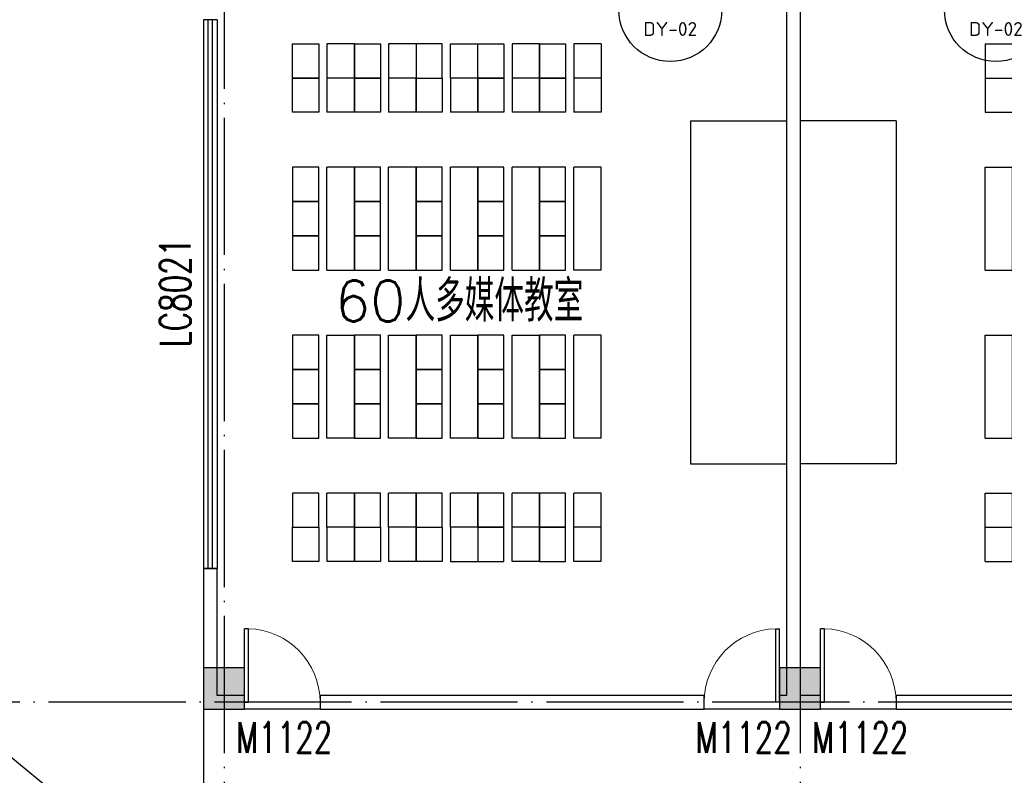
# Model space of a CAD drawing. Extents: x 1779708 to 7299578, y -1121471 to 88434.
# Tile 325 of 656: x 4631186 to 4645546, y -1049008 to -1037993. Entities that reach past the tile are written whole.
import ezdxf
from ezdxf.enums import TextEntityAlignment as Align

# ---------------------------------------------------------------- set-up
doc = ezdxf.new("R2010")
doc.units = 0
doc.header["$LTSCALE"] = 1000
doc.header["$MEASUREMENT"] = 0
doc.linetypes.add('DOTE', pattern=[2.42, 2, -0.2, 0.02, -0.2])
doc.layers.get('0').update_dxf_attribs({"linetype": 'CONTINUOUS'})
for name, color, linetype in [('DIM_IDEN', 3, 'CONTINUOUS'), ('DOTE', 1, 'DOTE'), ('FUR', 9, 'CONTINUOUS'), ('PUB_TEXT', 7, 'CONTINUOUS'), ('SPACE', 7, 'CONTINUOUS'), ('WALL', 255, 'CONTINUOUS'), ('WINDOW', 2, 'CONTINUOUS'), ('WINDOW_TEXT', 7, 'CONTINUOUS'), ('修改', 6, 'CONTINUOUS'), ('墙柱', 2, 'CONTINUOUS'), ('室外构件', 4, 'CONTINUOUS')]:
    doc.layers.add(name, color=color, linetype=linetype)
doc.styles.add('_TCH_SPACE', font='SIMPLEX', dxfattribs={"height": 5, "bigfont": 'GBCBIG'})
doc.styles.add('_TCH_WINDOW', font='SIMPLEX', dxfattribs={"height": 3.5, "bigfont": 'GBCBIG'})
doc.styles.get("Standard").update_dxf_attribs({"font": 'GBENOR', "bigfont": 'GBCBIG'})

# ---------------------------------------------------------------- blocks, each defined once
blk = doc.blocks.new('A$C159220C3')
at = {"layer": 'DOTE'}
for p, q in [((68000, 149200), (68000, 7200)), ((76400, 149200), (76400, 7200)), ((86800, 22100), (7200, 22100))]:
    blk.add_line(p, q, dxfattribs=at)
blk = doc.blocks.new('A$C66903B95')
at = {"layer": '墙柱'}
h = blk.add_hatch(color=256, dxfattribs=at)
h.paths.add_polyline_path([(24950, 51000), (25450, 51000), (25450, 50500), (24950, 50500)])
h.paths.add_polyline_path([(66900, 12800), (67500, 12800), (67500, 13400), (66900, 13400)])
h.paths.add_polyline_path([(16600, 12800), (17100, 12800), (17100, 13300), (16600, 13300)])
h.paths.add_polyline_path([(27130, 15100), (27130, 15400), (26330, 15400), (26330, 15100)])
h.paths.add_polyline_path([(54500, 0), (55000, 0), (55000, 500), (54500, 500)])
h.paths.add_polyline_path([(16600, 51000), (17100, 51000), (17100, 50500), (16600, 50500)])
h.paths.add_polyline_path([(42000, 41700), (42600, 41700), (42600, 41200), (42000, 41200)])
h.paths.add_polyline_path([(58500, 32900), (59100, 32900), (59100, 32400), (58500, 32400)])
h.paths.add_polyline_path([(13000, 44800), (13500, 44800), (13500, 44200), (13000, 44200)])
h.paths.add_polyline_path([(66700, 37100), (67200, 37100), (67200, 36600), (66700, 36600)])
h.paths.add_polyline_path([(20700, 19400), (21200, 19400), (21200, 19900), (20700, 19900)])
h.paths.add_polyline_path([(20700, 26000), (21200, 26000), (21200, 26500), (20700, 26500)])
h.paths.add_polyline_path([(13000, 31800), (13500, 31800), (13500, 32400), (13000, 32400)])
h.paths.add_polyline_path([(20700, 38200), (21200, 38200), (21200, 37700), (20700, 37700)])
h.paths.add_polyline_path([(13000, 51000), (13500, 51000), (13500, 50500), (13000, 50500)])
h.paths.add_polyline_path([(74900, 12800), (75600, 12800), (75600, 13400), (74900, 13400)])
h.paths.add_polyline_path([(54900, 24500), (54400, 24500), (54400, 25000), (54900, 25000)])
h.paths.add_polyline_path([(74900, 41700), (75600, 41700), (75600, 41200), (74900, 41200)])
h.paths.add_polyline_path([(500, 44750), (1000, 44750), (1000, 44250), (500, 44250)])
h.paths.add_polyline_path([(500, 31850), (1000, 31850), (1000, 32350), (500, 32350)])
h.paths.add_polyline_path([(8400, 12800), (8900, 12800), (8900, 13300), (8400, 13300)])
h.paths.add_polyline_path([(66900, 24400), (67500, 24400), (67500, 25000), (66900, 25000)])
h.paths.add_polyline_path([(74900, 25000), (75600, 25000), (75600, 24400), (74900, 24400)])
h.paths.add_polyline_path([(58500, 25000), (59100, 25000), (59100, 24400), (58500, 24400)])
h.paths.add_polyline_path([(66700, 32900), (67200, 32900), (67200, 32400), (66700, 32400)])
h.paths.add_polyline_path([(54400, 32900), (54900, 32900), (54900, 32400), (54400, 32400)])
h.paths.add_polyline_path([(50150, 12800), (50650, 12800), (50650, 13300), (50150, 13300)])
h.paths.add_polyline_path([(46200, 51000), (46700, 51000), (46700, 50500), (46200, 50500)])
h.paths.add_polyline_path([(42500, 38200), (42000, 38200), (42000, 37700), (42500, 37700)])
h.paths.add_polyline_path([(42500, 51000), (42000, 51000), (42000, 50500), (42500, 50500)])
h.paths.add_polyline_path([(24900, 38200), (25400, 38200), (25400, 37700), (24900, 37700)])
h.paths.add_polyline_path([(20700, 31850), (21200, 31850), (21200, 32350), (20700, 32350)])
h.paths.add_polyline_path([(13000, 37600), (13500, 37600), (13500, 38200), (13000, 38200)])
h.paths.add_polyline_path([(16600, 26000), (17100, 26000), (17100, 26500), (16600, 26500)])
h.paths.add_polyline_path([(8200, 26000), (8700, 26000), (8700, 26500), (8200, 26500)])
h.paths.add_polyline_path([(500, 26000), (1000, 26000), (1000, 26500), (500, 26500)])
h.paths.add_polyline_path([(16500, 19300), (17100, 19300), (17100, 19900), (16500, 19900)])
h.paths.add_polyline_path([(8400, 19300), (8900, 19300), (8900, 19900), (8400, 19900)])
h.paths.add_polyline_path([(74900, 38500), (75600, 38500), (75600, 38000), (74900, 38000)])
h.paths.add_polyline_path([(75100, 51000), (75600, 51000), (75600, 50500), (75100, 50500)])
h.paths.add_polyline_path([(66850, 41800), (67550, 41800), (67550, 41200), (66850, 41200)])
h.paths.add_polyline_path([(66850, 51000), (67550, 51000), (67550, 50500), (66850, 50500)])
h.paths.add_polyline_path([(58450, 41800), (59150, 41800), (59150, 41200), (58450, 41200)])
h.paths.add_polyline_path([(58550, 51000), (59050, 51000), (59050, 50500), (58550, 50500)])
h.paths.add_polyline_path([(50150, 38200), (50650, 38200), (50650, 37700), (50150, 37700)])
h.paths.add_polyline_path([(50100, 41700), (50700, 41700), (50700, 41200), (50100, 41200)])
h.paths.add_polyline_path([(50150, 51000), (50650, 51000), (50650, 50500), (50150, 50500)])
h.paths.add_polyline_path([(33100, 38200), (33600, 38200), (33600, 37700), (33100, 37700)])
h.paths.add_polyline_path([(33000, 41700), (33600, 41700), (33600, 41200), (33000, 41200)])
h.paths.add_polyline_path([(24900, 41700), (25500, 41700), (25500, 41200), (24900, 41200)])
h.paths.add_polyline_path([(500, 38200), (1000, 38200), (1000, 37700), (500, 37700)])
h.paths.add_polyline_path([(16500, 41800), (17100, 41800), (17100, 41200), (16500, 41200)])
h.paths.add_polyline_path([(33100, 51000), (33600, 51000), (33600, 50500), (33100, 50500)])
h.paths.add_polyline_path([(500, 51000), (1000, 51000), (1000, 50500), (500, 50500)])
h.paths.add_polyline_path([(74900, 9300), (75600, 9300), (75600, 9800), (74900, 9800)])
h.paths.add_polyline_path([(74900, 0), (75600, 0), (75600, 500), (74900, 500)])
h.paths.add_polyline_path([(66900, 9300), (67500, 9300), (67500, 9800), (66900, 9800)])
h.paths.add_polyline_path([(66950, 0), (67450, 0), (67450, 500), (66950, 500)])
h.paths.add_polyline_path([(58500, 12800), (59100, 12800), (59100, 13400), (58500, 13400)])
h.paths.add_polyline_path([(58500, 9300), (59100, 9300), (59100, 9800), (58500, 9800)])
h.paths.add_polyline_path([(58550, 0), (59050, 0), (59050, 500), (58550, 500)])
h.paths.add_polyline_path([(50100, 9300), (50700, 9300), (50700, 9800), (50100, 9800)])
h.paths.add_polyline_path([(50150, 0), (50650, 0), (50650, 500), (50150, 500)])
h.paths.add_polyline_path([(42000, 12800), (42500, 12800), (42500, 13300), (42000, 13300)])
h.paths.add_polyline_path([(42000, 9300), (42600, 9300), (42600, 9800), (42000, 9800)])
h.paths.add_polyline_path([(33100, 12800), (33600, 12800), (33600, 13300), (33100, 13300)])
h.paths.add_polyline_path([(25060, 12800), (25660, 12800), (25660, 13200), (25060, 13200)])
h.paths.add_polyline_path([(33000, 9300), (33600, 9300), (33600, 9800), (33000, 9800)])
h.paths.add_polyline_path([(24900, 9300), (25500, 9300), (25500, 9800), (24900, 9800)])
h.paths.add_polyline_path([(0, 12500), (700, 12500), (700, 13000), (0, 13000)])
h.paths.add_polyline_path([(0, 9300), (700, 9300), (700, 9800), (0, 9800)])
h.paths.add_polyline_path([(8100, 9300), (8700, 9300), (8700, 9800), (8100, 9800)])
h.paths.add_polyline_path([(16500, 9300), (17100, 9300), (17100, 9800), (16500, 9800)])
h.paths.add_polyline_path([(42000, 0), (42500, 0), (42500, 500), (42000, 500)])
h.paths.add_polyline_path([(33100, 0), (33600, 0), (33600, 500), (33100, 500)])
h.paths.add_polyline_path([(24950, 0), (25450, 0), (25450, 500), (24950, 500)])
h.paths.add_polyline_path([(16500, 0), (17100, 0), (17100, 500), (16500, 500)])
h.paths.add_polyline_path([(8100, 0), (8700, 0), (8700, 500), (8100, 500)])
h.paths.add_polyline_path([(0, 0), (500, 0), (500, 500), (0, 500)])
h.paths.add_polyline_path([(24950, 87000), (25450, 87000), (25450, 87500), (24950, 87500)])
h.paths.add_polyline_path([(66900, 125200), (67500, 125200), (67500, 124600), (66900, 124600)])
h.paths.add_polyline_path([(16600, 125200), (17100, 125200), (17100, 124700), (16600, 124700)])
h.paths.add_polyline_path([(27130, 122900), (27130, 122600), (26330, 122600), (26330, 122900)])
h.paths.add_polyline_path([(54500, 138000), (55000, 138000), (55000, 137500), (54500, 137500)])
h.paths.add_polyline_path([(16600, 87000), (17100, 87000), (17100, 87500), (16600, 87500)])
h.paths.add_polyline_path([(42000, 96300), (42600, 96300), (42600, 96800), (42000, 96800)])
h.paths.add_polyline_path([(58500, 105100), (59100, 105100), (59100, 105600), (58500, 105600)])
h.paths.add_polyline_path([(13000, 93200), (13500, 93200), (13500, 93800), (13000, 93800)])
h.paths.add_polyline_path([(66700, 100900), (67200, 100900), (67200, 101400), (66700, 101400)])
h.paths.add_polyline_path([(20700, 118600), (21200, 118600), (21200, 118100), (20700, 118100)])
h.paths.add_polyline_path([(20700, 112000), (21200, 112000), (21200, 111500), (20700, 111500)])
h.paths.add_polyline_path([(13000, 106200), (13500, 106200), (13500, 105600), (13000, 105600)])
h.paths.add_polyline_path([(20700, 99800), (21200, 99800), (21200, 100300), (20700, 100300)])
h.paths.add_polyline_path([(13000, 87000), (13500, 87000), (13500, 87500), (13000, 87500)])
h.paths.add_polyline_path([(74900, 125200), (75600, 125200), (75600, 124600), (74900, 124600)])
h.paths.add_polyline_path([(54900, 113500), (54400, 113500), (54400, 113000), (54900, 113000)])
h.paths.add_polyline_path([(74900, 96300), (75600, 96300), (75600, 96800), (74900, 96800)])
h.paths.add_polyline_path([(500, 93250), (1000, 93250), (1000, 93750), (500, 93750)])
h.paths.add_polyline_path([(500, 106150), (1000, 106150), (1000, 105650), (500, 105650)])
h.paths.add_polyline_path([(8400, 125200), (8900, 125200), (8900, 124700), (8400, 124700)])
h.paths.add_polyline_path([(66900, 113600), (67500, 113600), (67500, 113000), (66900, 113000)])
h.paths.add_polyline_path([(74900, 113000), (75600, 113000), (75600, 113600), (74900, 113600)])
h.paths.add_polyline_path([(58500, 113000), (59100, 113000), (59100, 113600), (58500, 113600)])
h.paths.add_polyline_path([(66700, 105100), (67200, 105100), (67200, 105600), (66700, 105600)])
h.paths.add_polyline_path([(54400, 105100), (54900, 105100), (54900, 105600), (54400, 105600)])
h.paths.add_polyline_path([(50150, 125200), (50650, 125200), (50650, 124700), (50150, 124700)])
h.paths.add_polyline_path([(46200, 87000), (46700, 87000), (46700, 87500), (46200, 87500)])
h.paths.add_polyline_path([(42500, 99800), (42000, 99800), (42000, 100300), (42500, 100300)])
h.paths.add_polyline_path([(42500, 87000), (42000, 87000), (42000, 87500), (42500, 87500)])
h.paths.add_polyline_path([(24900, 99800), (25400, 99800), (25400, 100300), (24900, 100300)])
h.paths.add_polyline_path([(20700, 106150), (21200, 106150), (21200, 105650), (20700, 105650)])
h.paths.add_polyline_path([(13000, 100400), (13500, 100400), (13500, 99800), (13000, 99800)])
h.paths.add_polyline_path([(16600, 112000), (17100, 112000), (17100, 111500), (16600, 111500)])
h.paths.add_polyline_path([(8200, 112000), (8700, 112000), (8700, 111500), (8200, 111500)])
h.paths.add_polyline_path([(500, 112000), (1000, 112000), (1000, 111500), (500, 111500)])
h.paths.add_polyline_path([(16500, 118700), (17100, 118700), (17100, 118100), (16500, 118100)])
h.paths.add_polyline_path([(8400, 118700), (8900, 118700), (8900, 118100), (8400, 118100)])
h.paths.add_polyline_path([(74900, 99500), (75600, 99500), (75600, 100000), (74900, 100000)])
h.paths.add_polyline_path([(75100, 87000), (75600, 87000), (75600, 87500), (75100, 87500)])
h.paths.add_polyline_path([(66850, 96200), (67550, 96200), (67550, 96800), (66850, 96800)])
h.paths.add_polyline_path([(66850, 87000), (67550, 87000), (67550, 87500), (66850, 87500)])
h.paths.add_polyline_path([(58450, 96200), (59150, 96200), (59150, 96800), (58450, 96800)])
h.paths.add_polyline_path([(58550, 87000), (59050, 87000), (59050, 87500), (58550, 87500)])
h.paths.add_polyline_path([(50150, 99800), (50650, 99800), (50650, 100300), (50150, 100300)])
h.paths.add_polyline_path([(50100, 96300), (50700, 96300), (50700, 96800), (50100, 96800)])
h.paths.add_polyline_path([(50150, 87000), (50650, 87000), (50650, 87500), (50150, 87500)])
h.paths.add_polyline_path([(33100, 99800), (33600, 99800), (33600, 100300), (33100, 100300)])
h.paths.add_polyline_path([(33000, 96300), (33600, 96300), (33600, 96800), (33000, 96800)])
h.paths.add_polyline_path([(24900, 96300), (25500, 96300), (25500, 96800), (24900, 96800)])
h.paths.add_polyline_path([(500, 99800), (1000, 99800), (1000, 100300), (500, 100300)])
h.paths.add_polyline_path([(16500, 96200), (17100, 96200), (17100, 96800), (16500, 96800)])
h.paths.add_polyline_path([(33100, 87000), (33600, 87000), (33600, 87500), (33100, 87500)])
h.paths.add_polyline_path([(500, 87000), (1000, 87000), (1000, 87500), (500, 87500)])
h.paths.add_polyline_path([(74900, 128700), (75600, 128700), (75600, 128200), (74900, 128200)])
h.paths.add_polyline_path([(74900, 138000), (75600, 138000), (75600, 137500), (74900, 137500)])
h.paths.add_polyline_path([(66900, 128700), (67500, 128700), (67500, 128200), (66900, 128200)])
h.paths.add_polyline_path([(66950, 138000), (67450, 138000), (67450, 137500), (66950, 137500)])
h.paths.add_polyline_path([(58500, 125200), (59100, 125200), (59100, 124600), (58500, 124600)])
h.paths.add_polyline_path([(58500, 128700), (59100, 128700), (59100, 128200), (58500, 128200)])
h.paths.add_polyline_path([(58550, 138000), (59050, 138000), (59050, 137500), (58550, 137500)])
h.paths.add_polyline_path([(50100, 128700), (50700, 128700), (50700, 128200), (50100, 128200)])
h.paths.add_polyline_path([(50150, 138000), (50650, 138000), (50650, 137500), (50150, 137500)])
h.paths.add_polyline_path([(42000, 125200), (42500, 125200), (42500, 124700), (42000, 124700)])
h.paths.add_polyline_path([(42000, 128700), (42600, 128700), (42600, 128200), (42000, 128200)])
h.paths.add_polyline_path([(33100, 125200), (33600, 125200), (33600, 124700), (33100, 124700)])
h.paths.add_polyline_path([(25060, 125200), (25660, 125200), (25660, 124800), (25060, 124800)])
h.paths.add_polyline_path([(33000, 128700), (33600, 128700), (33600, 128200), (33000, 128200)])
h.paths.add_polyline_path([(24900, 128700), (25500, 128700), (25500, 128200), (24900, 128200)])
h.paths.add_polyline_path([(0, 125500), (700, 125500), (700, 125000), (0, 125000)])
h.paths.add_polyline_path([(0, 128700), (700, 128700), (700, 128200), (0, 128200)])
h.paths.add_polyline_path([(8100, 128700), (8700, 128700), (8700, 128200), (8100, 128200)])
h.paths.add_polyline_path([(16500, 128700), (17100, 128700), (17100, 128200), (16500, 128200)])
h.paths.add_polyline_path([(42000, 138000), (42500, 138000), (42500, 137500), (42000, 137500)])
h.paths.add_polyline_path([(33100, 138000), (33600, 138000), (33600, 137500), (33100, 137500)])
h.paths.add_polyline_path([(24950, 138000), (25450, 138000), (25450, 137500), (24950, 137500)])
h.paths.add_polyline_path([(16500, 138000), (17100, 138000), (17100, 137500), (16500, 137500)])
h.paths.add_polyline_path([(8100, 138000), (8700, 138000), (8700, 137500), (8100, 137500)])
h.paths.add_polyline_path([(0, 138000), (500, 138000), (500, 137500), (0, 137500)])
for points in [[(58500, 12800), (59100, 12800), (59100, 13400), (58500, 13400)], [(66900, 12800), (67500, 12800), (67500, 13400), (66900, 13400)]]:
    blk.add_lwpolyline(points, close=True, dxfattribs=at)
blk = doc.blocks.new('zy')
at = {"layer": 'FUR', "color": 253}
for p, q in [((3615193, -1996551), (3615193, -1997051)), ((3615593, -1996551), (3615593, -1997051))]:
    blk.add_line(p, q, dxfattribs=at)
blk.add_lwpolyline([(3614693, -1996551), (3615073, -1996551), (3615073, -1997051), (3614693, -1997051)], close=True, dxfattribs=at)
blk = doc.blocks.new('A$C62770E1D')
at = {"layer": 'FUR'}
for p, q in [((2700, 7600), (2300, 7600)), ((3600, 7600), (3200, 7600)), ((4100, 7600), (4500, 7600)), ((5400, 7600), (5000, 7600)), ((6300, 7600), (5900, 7600)), ((2700, 7100), (2300, 7100)), ((2700, 7100), (2300, 7100)), ((2700, 7100), (2300, 7100)), ((2700, 7100), (2300, 7100)), ((3600, 7100), (3200, 7100)), ((3600, 7100), (3200, 7100)), ((4500, 7100), (4100, 7100)), ((5400, 7100), (5000, 7100)), ((6300, 7100), (5900, 7100)), ((2700, 6600), (2300, 6600)), ((3600, 6600), (3200, 6600)), ((4500, 6600), (4100, 6600)), ((5400, 6600), (5000, 6600)), ((6300, 6600), (5900, 6600)), ((2700, 5800), (2300, 5800)), ((3600, 5800), (3200, 5800)), ((4500, 5800), (4100, 5800)), ((5400, 5800), (5000, 5800)), ((6300, 5800), (5900, 5800)), ((2700, 1850), (2300, 1850)), ((3600, 1850), (3200, 1850)), ((4500, 1850), (4100, 1850)), ((5400, 1850), (5000, 1850)), ((6300, 1850), (5900, 1850)), ((2700, 1050), (2300, 1050)), ((3600, 1050), (3200, 1050)), ((4500, 1050), (4100, 1050)), ((5400, 1050), (5000, 1050)), ((6300, 1050), (5900, 1050)), ((2700, 550), (2300, 550)), ((2700, 550), (2300, 550)), ((3600, 550), (3200, 550)), ((3600, 550), (3200, 550)), ((4500, 550), (4100, 550)), ((5400, 550), (5000, 550)), ((6300, 550), (5900, 550)), ((2700, 50), (2300, 50)), ((3600, 50), (3200, 50)), ((5400, 50), (5000, 50)), ((6300, 50), (5900, 50))]:
    blk.add_line(p, q, dxfattribs=at)
at = {"layer": 'FUR', "color": 9}
for p, q in [((7600, 1175), (7600, 6175)), ((7600, 6175), (9000, 6175)), ((7600, 1175), (9000, 1175))]:
    blk.add_line(p, q, dxfattribs=at)
at = {"layer": 'FUR', "color": 253}
for p, q in [((4100, 550), (4100, 50)), ((4500, 550), (4500, 50)), ((4100, 50), (4500, 50))]:
    blk.add_line(p, q, dxfattribs=at)
at = {"layer": 'FUR'}
for points in [[(2300, 4300), (2700, 4300)], [(3200, 4300), (3600, 4300)], [(4100, 4300), (4500, 4300)], [(5000, 4300), (5400, 4300)], [(6300, 4300), (5900, 4300)], [(2300, 3350), (2700, 3350)], [(3200, 3350), (3600, 3350)], [(4100, 3350), (4500, 3350)], [(5000, 3350), (5400, 3350)], [(6300, 3350), (5900, 3350)]]:
    blk.add_lwpolyline(points, dxfattribs=at)
at = {"layer": 'FUR', "color": 253}
blk.add_lwpolyline([(3600, 550), (3980, 550), (3980, 50), (3600, 50)], close=True, dxfattribs=at)
at = {"layer": 'FUR', "xscale": -1, "rotation": 180}
for p in [(-3612893, -1989451), (-3611993, -1989451), (-3611093, -1989451)]:
    blk.add_blockref('zy', p, dxfattribs=at)
at = {"layer": 'FUR'}
for p in [(-3610193, 2004151), (-3609293, 2004151), (-3612893, 2003651), (-3611993, 2003651), (-3611093, 2003651), (-3610193, 2003651), (-3609293, 2003651), (-3612893, 2002351), (-3611993, 2002351), (-3611093, 2002351), (-3610193, 2002351), (-3609293, 2002351), (-3612893, 2001851), (-3611993, 2001851), (-3611093, 2001851), (-3610193, 2001851), (-3609293, 2001851), (-3612893, 2001351), (-3611993, 2001351), (-3611093, 2001351), (-3610193, 2001351), (-3609293, 2001351), (-3612893, 1999901), (-3611993, 1999901), (-3611093, 1999901), (-3610193, 1999901), (-3609293, 1999901), (-3612893, 1999401), (-3611993, 1999401), (-3611093, 1999401), (-3610193, 1999401), (-3609293, 1999401), (-3612893, 1998901), (-3611993, 1998901), (-3611093, 1998901), (-3610193, 1998901), (-3609293, 1998901)]:
    blk.add_blockref('zy', p, dxfattribs=at)
at = {"layer": 'FUR', "extrusion": (0, 0, -1), "zscale": -1, "rotation": 180}
for p in [(3612893, -1996001), (3611993, -1996001), (3611093, -1996001), (3610193, -1996001), (3609293, -1996001), (3612893, -1996501), (3611993, -1996501), (3610193, -1996501), (3609293, -1996501)]:
    blk.add_blockref('zy', p, dxfattribs=at)
blk = doc.blocks.new('$DorLib2D$00000001')
for p, q in [((0.45, 0.975), (0.5, 0.975)), ((0.45, 0), (0.45, 0.975)), ((0.5, 0), (0.5, 0.975)), ((0.5, 0), (0.45, 0))]:
    blk.add_line(p, q)
at = {"lineweight": 13}
blk.add_arc((0.475, 0), 0.975, 91.4693, 180, dxfattribs=at)
blk = doc.blocks.new('$WINLIB2D$00000001')
at = {"color": 0}
for points in [[(-0.5, 0.5), (-0.5, -0.5)], [(-0.5, 0.5), (0.5, 0.5)], [(0.5, -0.5), (0.5, 0.5)], [(0.5, 0.1667), (-0.5, 0.1667)], [(0.5, -0.1667), (-0.5, -0.1667)], [(-0.5, -0.5), (0.5, -0.5)]]:
    blk.add_lwpolyline(points, dxfattribs=at)

msp = doc.modelspace()

# ---------------------------------------------------------------- linework, layer by layer
at = {"layer": 'DIM_IDEN'}
for centre in [(4640674.9, -1037852.5), (4645424, -1037852.5)]:
    msp.add_circle(centre, 750, dxfattribs=at)
at = {"layer": 'WALL'}
for p, q in [((4642367.1, -1036043.3), (4642367.1, -1047843.3)), ((4642567.1, -1036043.3), (4642567.1, -1047843.3)), ((4634067.1, -1045993.3), (4633867.1, -1045993.3)), ((4633867.1, -1045993.3), (4633867.1, -1048043.3)), ((4634067.1, -1047843.3), (4634067.1, -1045993.3)), ((4634467.1, -1047843.3), (4634067.1, -1047843.3)), ((4634467.1, -1048043.3), (4634467.1, -1047843.3)), ((4641167.1, -1047843.3), (4635567.1, -1047843.3)), ((4635567.1, -1047843.3), (4635567.1, -1048043.3)), ((4641167.1, -1048043.3), (4641167.1, -1047843.3)), ((4642367.1, -1047843.3), (4642267.1, -1047843.3)), ((4642267.1, -1047843.3), (4642267.1, -1048043.3)), ((4642867.1, -1047843.3), (4642567.1, -1047843.3)), ((4642867.1, -1048043.3), (4642867.1, -1047843.3)), ((4648967.1, -1047843.3), (4643967.1, -1047843.3)), ((4643967.1, -1047843.3), (4643967.1, -1048043.3)), ((4633867.1, -1048043.3), (4634467.1, -1048043.3)), ((4635567.1, -1048043.3), (4641167.1, -1048043.3)), ((4642267.1, -1048043.3), (4642467.1, -1048043.3)), ((4642467.1, -1048043.3), (4642867.1, -1048043.3)), ((4643967.1, -1048043.3), (4648967.1, -1048043.3))]:
    msp.add_line(p, q, dxfattribs=at)
at = {"layer": 'WINDOW'}
for p, q in [((4635567.1, -1048043.3), (4634467.1, -1048043.3)), ((4642267.1, -1048043.3), (4641167.1, -1048043.3)), ((4643967.1, -1048043.3), (4642867.1, -1048043.3))]:
    msp.add_line(p, q, dxfattribs=at)
at = {"layer": '室外构件'}
for p, q in [((4633867.1, -1048043.3), (4633867.1, -1051043.3)), ((4633867.1, -1051043.3), (4630567.1, -1048343.3))]:
    msp.add_line(p, q, dxfattribs=at)

# ---------------------------------------------------------------- block references
at = {"layer": 'FUR', "color": 9, "xscale": -1, "rotation": 180}
msp.add_blockref('A$C62770E1D', (4633367.1, -1038293.3), dxfattribs=at)
at = {"layer": 'FUR', "color": 9, "rotation": 180}
msp.add_blockref('A$C62770E1D', (4651567.1, -1038293.3), dxfattribs=at)
at = {"layer": 'WINDOW'}
ref = msp.add_blockref('$WINLIB2D$00000001', (4633967.1, -1041993.3), dxfattribs=dict(at, xscale=8000, yscale=200, zscale=8000, rotation=270))
ref.add_attrib('A', 'LC8021', (4633677.7, -1042765.8), dxfattribs={"layer": 'WINDOW_TEXT', "height": 446.25, "rotation": 90, "style": '_TCH_WINDOW', "width": 0.705882})
ref = msp.add_blockref('$DorLib2D$00000001', (4635017.1, -1047943.3), dxfattribs=dict(at, xscale=1100, yscale=-1100, zscale=1100, rotation=180))
ref.add_attrib('A', 'M1122', (4634342.1, -1048678.9), dxfattribs={"layer": 'WINDOW_TEXT', "height": 446.25, "style": '_TCH_WINDOW', "width": 0.705882})
ref = msp.add_blockref('$DorLib2D$00000001', (4641717.1, -1047943.3), dxfattribs=dict(at, xscale=-1100, yscale=-1100, zscale=-1100, rotation=180))
ref.add_attrib('A', 'M1122', (4641042.1, -1048678.9), dxfattribs={"layer": 'WINDOW_TEXT', "height": 446.25, "style": '_TCH_WINDOW', "width": 0.705882})
ref = msp.add_blockref('$DorLib2D$00000001', (4643417.1, -1047943.3), dxfattribs=dict(at, xscale=1100, yscale=-1100, zscale=1100, rotation=180))
ref.add_attrib('A', 'M1122', (4642742.1, -1048678.9), dxfattribs={"layer": 'WINDOW_TEXT', "height": 446.25, "style": '_TCH_WINDOW', "width": 0.705882})
at = {"layer": '修改'}
for name, p in [('A$C159220C3', (4566167.1, -1070043.3)), ('A$C66903B95', (4575367.1, -1060843.3))]:
    msp.add_blockref(name, p, dxfattribs=at)

# ---------------------------------------------------------------- texts
at = {"layer": 'PUB_TEXT', "color": 7, "width": 1.026321}
for p, p2 in [((4640283.5, -1038229.6), (4641066.3, -1038229.6)), ((4645032.6, -1038229.6), (4645815.4, -1038229.6))]:
    msp.add_text('DY-02', height=201.87, dxfattribs=at).set_placement(p, p2, align=Align.FIT)
at = {"layer": 'SPACE', "style": '_TCH_SPACE'}
msp.add_text('60人多媒体教室', height=600, dxfattribs=at).set_placement((4635784.9, -1042393.7))

doc.saveas('drawing.dxf')
